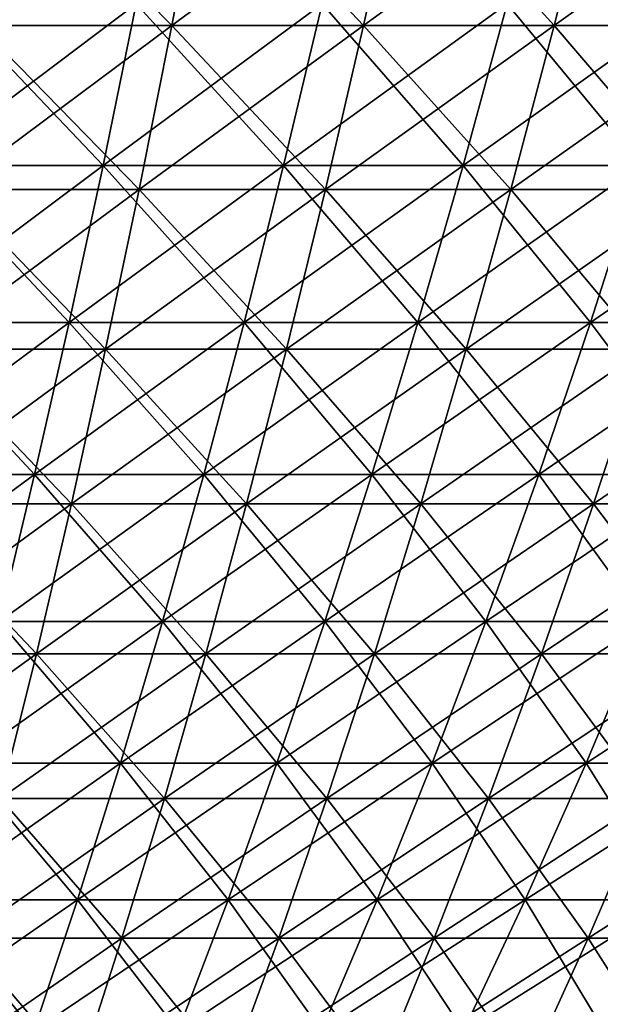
# Model space of a CAD drawing. Header units: millimetres. Extents: x -125 to 125, y -45 to 4025.
# Tile 554 of 656: x 13.74 to 21.59, y 3921.01 to 3934.32. Entities that reach past the tile are written whole.
import ezdxf

# ---------------------------------------------------------------- set-up
doc = ezdxf.new("R2010")
doc.units = ezdxf.units.MM
doc.header["$LTSCALE"] = 6.999206
for name, color, linetype in [('21', 7, 'CONTINUOUS'), ('22', 7, 'CONTINUOUS'), ('23', 7, 'CONTINUOUS'), ('24', 7, 'CONTINUOUS')]:
    doc.layers.add(name, color=color, linetype=linetype)

msp = doc.modelspace()

# ---------------------------------------------------------------- linework, layer by layer
at = {"layer": '21', "color": 7, "linetype": 'CONTINUOUS'}
for points in [[(13.185, 3934.245, 84.939), (15.795, 3934.245, 84.493), (13.545, 3936.529, 87.261), (13.185, 3934.245, 84.939)], [(13.545, 3936.529, 87.261), (15.795, 3934.245, 84.493), (16.226, 3936.529, 86.802), (13.545, 3936.529, 87.261)], [(15.795, 3934.245, 84.493), (18.389, 3934.245, 83.967), (16.226, 3936.529, 86.802), (15.795, 3934.245, 84.493)], [(16.226, 3936.529, 86.802), (18.389, 3934.245, 83.967), (18.892, 3936.529, 86.261), (16.226, 3936.529, 86.802)], [(18.389, 3934.245, 83.967), (20.966, 3934.245, 83.361), (18.892, 3936.529, 86.261), (18.389, 3934.245, 83.967)], [(18.892, 3936.529, 86.261), (20.966, 3934.245, 83.361), (21.539, 3936.529, 85.639), (18.892, 3936.529, 86.261)], [(20.966, 3934.245, 83.361), (23.523, 3934.245, 82.675), (21.539, 3936.529, 85.639), (20.966, 3934.245, 83.361)], [(21.539, 3936.529, 85.639), (23.523, 3934.245, 82.675), (24.166, 3936.529, 84.935), (21.539, 3936.529, 85.639)], [(12.816, 3932.024, 82.56), (15.352, 3932.024, 82.126), (13.185, 3934.245, 84.939), (12.816, 3932.024, 82.56)], [(13.185, 3934.245, 84.939), (15.352, 3932.024, 82.126), (15.795, 3934.245, 84.493), (13.185, 3934.245, 84.939)], [(15.352, 3932.024, 82.126), (17.874, 3932.024, 81.614), (15.795, 3934.245, 84.493), (15.352, 3932.024, 82.126)], [(15.795, 3934.245, 84.493), (17.874, 3932.024, 81.614), (18.389, 3934.245, 83.967), (15.795, 3934.245, 84.493)], [(17.874, 3932.024, 81.614), (20.379, 3932.024, 81.025), (18.389, 3934.245, 83.967), (17.874, 3932.024, 81.614)], [(18.389, 3934.245, 83.967), (20.379, 3932.024, 81.025), (20.966, 3934.245, 83.361), (18.389, 3934.245, 83.967)], [(20.379, 3932.024, 81.025), (22.864, 3932.024, 80.359), (20.966, 3934.245, 83.361), (20.379, 3932.024, 81.025)], [(20.966, 3934.245, 83.361), (22.864, 3932.024, 80.359), (23.523, 3934.245, 82.675), (20.966, 3934.245, 83.361)], [(12.437, 3929.866, 80.124), (14.899, 3929.866, 79.703), (12.816, 3932.024, 82.56), (12.437, 3929.866, 80.124)], [(12.816, 3932.024, 82.56), (14.899, 3929.866, 79.703), (15.352, 3932.024, 82.126), (12.816, 3932.024, 82.56)], [(14.899, 3929.866, 79.703), (17.346, 3929.866, 79.206), (15.352, 3932.024, 82.126), (14.899, 3929.866, 79.703)], [(15.352, 3932.024, 82.126), (17.346, 3929.866, 79.206), (17.874, 3932.024, 81.614), (15.352, 3932.024, 82.126)], [(17.346, 3929.866, 79.206), (19.777, 3929.866, 78.634), (17.874, 3932.024, 81.614), (17.346, 3929.866, 79.206)], [(17.874, 3932.024, 81.614), (19.777, 3929.866, 78.634), (20.379, 3932.024, 81.025), (17.874, 3932.024, 81.614)], [(19.777, 3929.866, 78.634), (22.189, 3929.866, 77.988), (20.379, 3932.024, 81.025), (19.777, 3929.866, 78.634)], [(20.379, 3932.024, 81.025), (22.189, 3929.866, 77.988), (22.864, 3932.024, 80.359), (20.379, 3932.024, 81.025)], [(12.051, 3927.773, 77.632), (14.436, 3927.773, 77.224), (12.437, 3929.866, 80.124), (12.051, 3927.773, 77.632)], [(12.437, 3929.866, 80.124), (14.436, 3927.773, 77.224), (14.899, 3929.866, 79.703), (12.437, 3929.866, 80.124)], [(14.436, 3927.773, 77.224), (16.807, 3927.773, 76.743), (14.899, 3929.866, 79.703), (14.436, 3927.773, 77.224)], [(14.899, 3929.866, 79.703), (16.807, 3927.773, 76.743), (17.346, 3929.866, 79.206), (14.899, 3929.866, 79.703)], [(16.807, 3927.773, 76.743), (19.162, 3927.773, 76.189), (17.346, 3929.866, 79.206), (16.807, 3927.773, 76.743)], [(17.346, 3929.866, 79.206), (19.162, 3927.773, 76.189), (19.777, 3929.866, 78.634), (17.346, 3929.866, 79.206)], [(19.162, 3927.773, 76.189), (21.499, 3927.773, 75.563), (19.777, 3929.866, 78.634), (19.162, 3927.773, 76.189)], [(19.777, 3929.866, 78.634), (21.499, 3927.773, 75.563), (22.189, 3929.866, 77.988), (19.777, 3929.866, 78.634)], [(21.499, 3927.773, 75.563), (23.816, 3927.773, 74.865), (22.189, 3929.866, 77.988), (21.499, 3927.773, 75.563)], [(11.656, 3925.748, 75.087), (13.963, 3925.748, 74.693), (12.051, 3927.773, 77.632), (11.656, 3925.748, 75.087)], [(12.051, 3927.773, 77.632), (13.963, 3925.748, 74.693), (14.436, 3927.773, 77.224), (12.051, 3927.773, 77.632)], [(13.963, 3925.748, 74.693), (16.256, 3925.748, 74.227), (14.436, 3927.773, 77.224), (13.963, 3925.748, 74.693)], [(14.436, 3927.773, 77.224), (16.256, 3925.748, 74.227), (16.807, 3927.773, 76.743), (14.436, 3927.773, 77.224)], [(16.256, 3925.748, 74.227), (18.534, 3925.748, 73.692), (16.807, 3927.773, 76.743), (16.256, 3925.748, 74.227)], [(16.807, 3927.773, 76.743), (18.534, 3925.748, 73.692), (19.162, 3927.773, 76.189), (16.807, 3927.773, 76.743)], [(18.534, 3925.748, 73.692), (20.795, 3925.748, 73.086), (19.162, 3927.773, 76.189), (18.534, 3925.748, 73.692)], [(19.162, 3927.773, 76.189), (20.795, 3925.748, 73.086), (21.499, 3927.773, 75.563), (19.162, 3927.773, 76.189)], [(20.795, 3925.748, 73.086), (23.036, 3925.748, 72.411), (21.499, 3927.773, 75.563), (20.795, 3925.748, 73.086)], [(21.499, 3927.773, 75.563), (23.036, 3925.748, 72.411), (23.816, 3927.773, 74.865), (21.499, 3927.773, 75.563)], [(11.656, 3925.748, 75.087), (13.48, 3923.79, 72.11), (13.963, 3925.748, 74.693), (11.656, 3925.748, 75.087)], [(13.48, 3923.79, 72.11), (15.694, 3923.79, 71.661), (13.963, 3925.748, 74.693), (13.48, 3923.79, 72.11)], [(13.963, 3925.748, 74.693), (15.694, 3923.79, 71.661), (16.256, 3925.748, 74.227), (13.963, 3925.748, 74.693)], [(15.694, 3923.79, 71.661), (17.893, 3923.79, 71.144), (16.256, 3925.748, 74.227), (15.694, 3923.79, 71.661)], [(16.256, 3925.748, 74.227), (17.893, 3923.79, 71.144), (18.534, 3925.748, 73.692), (16.256, 3925.748, 74.227)], [(17.893, 3923.79, 71.144), (20.076, 3923.79, 70.559), (18.534, 3925.748, 73.692), (17.893, 3923.79, 71.144)], [(18.534, 3925.748, 73.692), (20.076, 3923.79, 70.559), (20.795, 3925.748, 73.086), (18.534, 3925.748, 73.692)], [(20.076, 3923.79, 70.559), (22.239, 3923.79, 69.907), (20.795, 3925.748, 73.086), (20.076, 3923.79, 70.559)], [(20.795, 3925.748, 73.086), (22.239, 3923.79, 69.907), (23.036, 3925.748, 72.411), (20.795, 3925.748, 73.086)], [(12.988, 3921.902, 69.478), (15.121, 3921.902, 69.045), (13.48, 3923.79, 72.11), (12.988, 3921.902, 69.478)], [(13.48, 3923.79, 72.11), (15.121, 3921.902, 69.045), (15.694, 3923.79, 71.661), (13.48, 3923.79, 72.11)], [(15.121, 3921.902, 69.045), (17.24, 3921.902, 68.547), (15.694, 3923.79, 71.661), (15.121, 3921.902, 69.045)], [(15.694, 3923.79, 71.661), (17.24, 3921.902, 68.547), (17.893, 3923.79, 71.144), (15.694, 3923.79, 71.661)], [(17.24, 3921.902, 68.547), (19.343, 3921.902, 67.983), (17.893, 3923.79, 71.144), (17.24, 3921.902, 68.547)], [(17.893, 3923.79, 71.144), (19.343, 3921.902, 67.983), (20.076, 3923.79, 70.559), (17.893, 3923.79, 71.144)], [(19.343, 3921.902, 67.983), (21.427, 3921.902, 67.355), (20.076, 3923.79, 70.559), (19.343, 3921.902, 67.983)], [(20.076, 3923.79, 70.559), (21.427, 3921.902, 67.355), (22.239, 3923.79, 69.907), (20.076, 3923.79, 70.559)], [(21.427, 3921.902, 67.355), (23.491, 3921.902, 66.664), (22.239, 3923.79, 69.907), (21.427, 3921.902, 67.355)], [(12.487, 3920.085, 66.798), (14.538, 3920.085, 66.382), (12.988, 3921.902, 69.478), (12.487, 3920.085, 66.798)], [(12.988, 3921.902, 69.478), (14.538, 3920.085, 66.382), (15.121, 3921.902, 69.045), (12.988, 3921.902, 69.478)], [(14.538, 3920.085, 66.382), (16.575, 3920.085, 65.903), (15.121, 3921.902, 69.045), (14.538, 3920.085, 66.382)], [(15.121, 3921.902, 69.045), (16.575, 3920.085, 65.903), (17.24, 3921.902, 68.547), (15.121, 3921.902, 69.045)], [(16.575, 3920.085, 65.903), (18.597, 3920.085, 65.361), (17.24, 3921.902, 68.547), (16.575, 3920.085, 65.903)], [(17.24, 3921.902, 68.547), (18.597, 3920.085, 65.361), (19.343, 3921.902, 67.983), (17.24, 3921.902, 68.547)], [(18.597, 3920.085, 65.361), (20.601, 3920.085, 64.757), (19.343, 3921.902, 67.983), (18.597, 3920.085, 65.361)], [(19.343, 3921.902, 67.983), (20.601, 3920.085, 64.757), (21.427, 3921.902, 67.355), (19.343, 3921.902, 67.983)], [(20.601, 3920.085, 64.757), (22.585, 3920.085, 64.092), (21.427, 3921.902, 67.355), (20.601, 3920.085, 64.757)], [(21.427, 3921.902, 67.355), (22.585, 3920.085, 64.092), (23.491, 3921.902, 66.664), (21.427, 3921.902, 67.355)]]:
    msp.add_3dface(points, dxfattribs=at)
at = {"layer": '22', "color": 7, "linetype": 'CONTINUOUS'}
for points in [[(15.795, 3934.245, -84.493), (13.185, 3934.245, -84.939), (16.226, 3936.529, -86.802), (15.795, 3934.245, -84.493)], [(16.226, 3936.529, -86.802), (13.185, 3934.245, -84.939), (13.545, 3936.529, -87.261), (16.226, 3936.529, -86.802)], [(18.389, 3934.245, -83.967), (15.795, 3934.245, -84.493), (18.892, 3936.529, -86.261), (18.389, 3934.245, -83.967)], [(18.892, 3936.529, -86.261), (15.795, 3934.245, -84.493), (16.226, 3936.529, -86.802), (18.892, 3936.529, -86.261)], [(20.966, 3934.245, -83.361), (18.389, 3934.245, -83.967), (21.539, 3936.529, -85.639), (20.966, 3934.245, -83.361)], [(21.539, 3936.529, -85.639), (18.389, 3934.245, -83.967), (18.892, 3936.529, -86.261), (21.539, 3936.529, -85.639)], [(23.523, 3934.245, -82.675), (20.966, 3934.245, -83.361), (24.166, 3936.529, -84.935), (23.523, 3934.245, -82.675)], [(24.166, 3936.529, -84.935), (20.966, 3934.245, -83.361), (21.539, 3936.529, -85.639), (24.166, 3936.529, -84.935)], [(15.352, 3932.024, -82.126), (12.816, 3932.024, -82.56), (15.795, 3934.245, -84.493), (15.352, 3932.024, -82.126)], [(15.795, 3934.245, -84.493), (12.816, 3932.024, -82.56), (13.185, 3934.245, -84.939), (15.795, 3934.245, -84.493)], [(17.874, 3932.024, -81.614), (15.352, 3932.024, -82.126), (18.389, 3934.245, -83.967), (17.874, 3932.024, -81.614)], [(18.389, 3934.245, -83.967), (15.352, 3932.024, -82.126), (15.795, 3934.245, -84.493), (18.389, 3934.245, -83.967)], [(20.379, 3932.024, -81.025), (17.874, 3932.024, -81.614), (20.966, 3934.245, -83.361), (20.379, 3932.024, -81.025)], [(20.966, 3934.245, -83.361), (17.874, 3932.024, -81.614), (18.389, 3934.245, -83.967), (20.966, 3934.245, -83.361)], [(22.864, 3932.024, -80.359), (20.379, 3932.024, -81.025), (23.523, 3934.245, -82.675), (22.864, 3932.024, -80.359)], [(23.523, 3934.245, -82.675), (20.379, 3932.024, -81.025), (20.966, 3934.245, -83.361), (23.523, 3934.245, -82.675)], [(14.899, 3929.866, -79.703), (12.437, 3929.866, -80.124), (15.352, 3932.024, -82.126), (14.899, 3929.866, -79.703)], [(15.352, 3932.024, -82.126), (12.437, 3929.866, -80.124), (12.816, 3932.024, -82.56), (15.352, 3932.024, -82.126)], [(17.346, 3929.866, -79.206), (14.899, 3929.866, -79.703), (17.874, 3932.024, -81.614), (17.346, 3929.866, -79.206)], [(17.874, 3932.024, -81.614), (14.899, 3929.866, -79.703), (15.352, 3932.024, -82.126), (17.874, 3932.024, -81.614)], [(19.777, 3929.866, -78.634), (17.346, 3929.866, -79.206), (20.379, 3932.024, -81.025), (19.777, 3929.866, -78.634)], [(20.379, 3932.024, -81.025), (17.346, 3929.866, -79.206), (17.874, 3932.024, -81.614), (20.379, 3932.024, -81.025)], [(22.189, 3929.866, -77.988), (19.777, 3929.866, -78.634), (22.864, 3932.024, -80.359), (22.189, 3929.866, -77.988)], [(22.864, 3932.024, -80.359), (19.777, 3929.866, -78.634), (20.379, 3932.024, -81.025), (22.864, 3932.024, -80.359)], [(14.436, 3927.773, -77.224), (12.051, 3927.773, -77.632), (14.899, 3929.866, -79.703), (14.436, 3927.773, -77.224)], [(14.899, 3929.866, -79.703), (12.051, 3927.773, -77.632), (12.437, 3929.866, -80.124), (14.899, 3929.866, -79.703)], [(16.807, 3927.773, -76.743), (14.436, 3927.773, -77.224), (17.346, 3929.866, -79.206), (16.807, 3927.773, -76.743)], [(17.346, 3929.866, -79.206), (14.436, 3927.773, -77.224), (14.899, 3929.866, -79.703), (17.346, 3929.866, -79.206)], [(19.162, 3927.773, -76.189), (16.807, 3927.773, -76.743), (19.777, 3929.866, -78.634), (19.162, 3927.773, -76.189)], [(19.777, 3929.866, -78.634), (16.807, 3927.773, -76.743), (17.346, 3929.866, -79.206), (19.777, 3929.866, -78.634)], [(21.499, 3927.773, -75.563), (19.162, 3927.773, -76.189), (22.189, 3929.866, -77.988), (21.499, 3927.773, -75.563)], [(22.189, 3929.866, -77.988), (19.162, 3927.773, -76.189), (19.777, 3929.866, -78.634), (22.189, 3929.866, -77.988)], [(23.816, 3927.773, -74.865), (21.499, 3927.773, -75.563), (24.581, 3929.866, -77.268), (23.816, 3927.773, -74.865)], [(24.581, 3929.866, -77.268), (21.499, 3927.773, -75.563), (22.189, 3929.866, -77.988), (24.581, 3929.866, -77.268)], [(13.963, 3925.748, -74.693), (11.656, 3925.748, -75.087), (14.436, 3927.773, -77.224), (13.963, 3925.748, -74.693)], [(14.436, 3927.773, -77.224), (11.656, 3925.748, -75.087), (12.051, 3927.773, -77.632), (14.436, 3927.773, -77.224)], [(16.256, 3925.748, -74.227), (13.963, 3925.748, -74.693), (16.807, 3927.773, -76.743), (16.256, 3925.748, -74.227)], [(16.807, 3927.773, -76.743), (13.963, 3925.748, -74.693), (14.436, 3927.773, -77.224), (16.807, 3927.773, -76.743)], [(18.534, 3925.748, -73.692), (16.256, 3925.748, -74.227), (19.162, 3927.773, -76.189), (18.534, 3925.748, -73.692)], [(19.162, 3927.773, -76.189), (16.256, 3925.748, -74.227), (16.807, 3927.773, -76.743), (19.162, 3927.773, -76.189)], [(20.795, 3925.748, -73.086), (18.534, 3925.748, -73.692), (21.499, 3927.773, -75.563), (20.795, 3925.748, -73.086)], [(21.499, 3927.773, -75.563), (18.534, 3925.748, -73.692), (19.162, 3927.773, -76.189), (21.499, 3927.773, -75.563)], [(23.036, 3925.748, -72.411), (20.795, 3925.748, -73.086), (23.816, 3927.773, -74.865), (23.036, 3925.748, -72.411)], [(23.816, 3927.773, -74.865), (20.795, 3925.748, -73.086), (21.499, 3927.773, -75.563), (23.816, 3927.773, -74.865)], [(13.48, 3923.79, -72.11), (11.253, 3923.79, -72.491), (13.963, 3925.748, -74.693), (13.48, 3923.79, -72.11)], [(13.963, 3925.748, -74.693), (11.253, 3923.79, -72.491), (11.656, 3925.748, -75.087), (13.963, 3925.748, -74.693)], [(15.694, 3923.79, -71.661), (13.48, 3923.79, -72.11), (16.256, 3925.748, -74.227), (15.694, 3923.79, -71.661)], [(16.256, 3925.748, -74.227), (13.48, 3923.79, -72.11), (13.963, 3925.748, -74.693), (16.256, 3925.748, -74.227)], [(17.893, 3923.79, -71.144), (15.694, 3923.79, -71.661), (18.534, 3925.748, -73.692), (17.893, 3923.79, -71.144)], [(18.534, 3925.748, -73.692), (15.694, 3923.79, -71.661), (16.256, 3925.748, -74.227), (18.534, 3925.748, -73.692)], [(20.076, 3923.79, -70.559), (17.893, 3923.79, -71.144), (20.795, 3925.748, -73.086), (20.076, 3923.79, -70.559)], [(20.795, 3925.748, -73.086), (17.893, 3923.79, -71.144), (18.534, 3925.748, -73.692), (20.795, 3925.748, -73.086)], [(22.239, 3923.79, -69.907), (20.076, 3923.79, -70.559), (23.036, 3925.748, -72.411), (22.239, 3923.79, -69.907)], [(23.036, 3925.748, -72.411), (20.076, 3923.79, -70.559), (20.795, 3925.748, -73.086), (23.036, 3925.748, -72.411)], [(15.121, 3921.902, -69.045), (12.988, 3921.902, -69.478), (15.694, 3923.79, -71.661), (15.121, 3921.902, -69.045)], [(15.694, 3923.79, -71.661), (12.988, 3921.902, -69.478), (13.48, 3923.79, -72.11), (15.694, 3923.79, -71.661)], [(17.24, 3921.902, -68.547), (15.121, 3921.902, -69.045), (17.893, 3923.79, -71.144), (17.24, 3921.902, -68.547)], [(17.893, 3923.79, -71.144), (15.121, 3921.902, -69.045), (15.694, 3923.79, -71.661), (17.893, 3923.79, -71.144)], [(19.343, 3921.902, -67.983), (17.24, 3921.902, -68.547), (20.076, 3923.79, -70.559), (19.343, 3921.902, -67.983)], [(20.076, 3923.79, -70.559), (17.24, 3921.902, -68.547), (17.893, 3923.79, -71.144), (20.076, 3923.79, -70.559)], [(21.427, 3921.902, -67.355), (19.343, 3921.902, -67.983), (22.239, 3923.79, -69.907), (21.427, 3921.902, -67.355)], [(22.239, 3923.79, -69.907), (19.343, 3921.902, -67.983), (20.076, 3923.79, -70.559), (22.239, 3923.79, -69.907)], [(23.491, 3921.902, -66.664), (21.427, 3921.902, -67.355), (24.381, 3923.79, -69.189), (23.491, 3921.902, -66.664)], [(24.381, 3923.79, -69.189), (21.427, 3921.902, -67.355), (22.239, 3923.79, -69.907), (24.381, 3923.79, -69.189)], [(14.538, 3920.085, -66.382), (12.487, 3920.085, -66.798), (15.121, 3921.902, -69.045), (14.538, 3920.085, -66.382)], [(15.121, 3921.902, -69.045), (12.487, 3920.085, -66.798), (12.988, 3921.902, -69.478), (15.121, 3921.902, -69.045)], [(16.575, 3920.085, -65.903), (14.538, 3920.085, -66.382), (17.24, 3921.902, -68.547), (16.575, 3920.085, -65.903)], [(17.24, 3921.902, -68.547), (14.538, 3920.085, -66.382), (15.121, 3921.902, -69.045), (17.24, 3921.902, -68.547)], [(18.597, 3920.085, -65.361), (16.575, 3920.085, -65.903), (19.343, 3921.902, -67.983), (18.597, 3920.085, -65.361)], [(19.343, 3921.902, -67.983), (16.575, 3920.085, -65.903), (17.24, 3921.902, -68.547), (19.343, 3921.902, -67.983)], [(20.601, 3920.085, -64.757), (18.597, 3920.085, -65.361), (21.427, 3921.902, -67.355), (20.601, 3920.085, -64.757)], [(21.427, 3921.902, -67.355), (18.597, 3920.085, -65.361), (19.343, 3921.902, -67.983), (21.427, 3921.902, -67.355)], [(22.585, 3920.085, -64.092), (20.601, 3920.085, -64.757), (23.491, 3921.902, -66.664), (22.585, 3920.085, -64.092)], [(23.491, 3921.902, -66.664), (20.601, 3920.085, -64.757), (21.427, 3921.902, -67.355), (23.491, 3921.902, -66.664)]]:
    msp.add_3dface(points, dxfattribs=at)
at = {"layer": '23', "color": 7, "linetype": 'CONTINUOUS'}
for points in [[(12.41, 3932.35, -79.943), (14.865, 3932.35, -79.523), (12.784, 3934.539, -82.355), (12.41, 3932.35, -79.943)], [(12.784, 3934.539, -82.355), (14.865, 3932.35, -79.523), (15.314, 3934.539, -81.923), (12.784, 3934.539, -82.355)], [(14.865, 3932.35, -79.523), (17.307, 3932.35, -79.028), (15.314, 3934.539, -81.923), (14.865, 3932.35, -79.523)], [(15.314, 3934.539, -81.923), (17.307, 3932.35, -79.028), (17.83, 3934.539, -81.412), (15.314, 3934.539, -81.923)], [(17.307, 3932.35, -79.028), (19.733, 3932.35, -78.457), (17.83, 3934.539, -81.412), (17.307, 3932.35, -79.028)], [(17.83, 3934.539, -81.412), (19.733, 3932.35, -78.457), (20.328, 3934.539, -80.824), (17.83, 3934.539, -81.412)], [(19.733, 3932.35, -78.457), (22.14, 3932.35, -77.813), (20.328, 3934.539, -80.824), (19.733, 3932.35, -78.457)], [(20.328, 3934.539, -80.824), (22.14, 3932.35, -77.813), (22.808, 3934.539, -80.16), (20.328, 3934.539, -80.824)], [(12.026, 3930.226, -77.475), (14.406, 3930.226, -77.068), (12.41, 3932.35, -79.943), (12.026, 3930.226, -77.475)], [(12.41, 3932.35, -79.943), (14.406, 3930.226, -77.068), (14.865, 3932.35, -79.523), (12.41, 3932.35, -79.943)], [(14.406, 3930.226, -77.068), (16.773, 3930.226, -76.587), (14.865, 3932.35, -79.523), (14.406, 3930.226, -77.068)], [(14.865, 3932.35, -79.523), (16.773, 3930.226, -76.587), (17.307, 3932.35, -79.028), (14.865, 3932.35, -79.523)], [(16.773, 3930.226, -76.587), (19.123, 3930.226, -76.035), (17.307, 3932.35, -79.028), (16.773, 3930.226, -76.587)], [(17.307, 3932.35, -79.028), (19.123, 3930.226, -76.035), (19.733, 3932.35, -78.457), (17.307, 3932.35, -79.028)], [(19.123, 3930.226, -76.035), (21.456, 3930.226, -75.41), (19.733, 3932.35, -78.457), (19.123, 3930.226, -76.035)], [(19.733, 3932.35, -78.457), (21.456, 3930.226, -75.41), (22.14, 3932.35, -77.813), (19.733, 3932.35, -78.457)], [(21.456, 3930.226, -75.41), (23.768, 3930.226, -74.713), (22.14, 3932.35, -77.813), (21.456, 3930.226, -75.41)], [(11.635, 3928.17, -74.951), (13.937, 3928.17, -74.557), (12.026, 3930.226, -77.475), (11.635, 3928.17, -74.951)], [(12.026, 3930.226, -77.475), (13.937, 3928.17, -74.557), (14.406, 3930.226, -77.068), (12.026, 3930.226, -77.475)], [(13.937, 3928.17, -74.557), (16.227, 3928.17, -74.093), (14.406, 3930.226, -77.068), (13.937, 3928.17, -74.557)], [(14.406, 3930.226, -77.068), (16.227, 3928.17, -74.093), (16.773, 3930.226, -76.587), (14.406, 3930.226, -77.068)], [(16.227, 3928.17, -74.093), (18.501, 3928.17, -73.558), (16.773, 3930.226, -76.587), (16.227, 3928.17, -74.093)], [(16.773, 3930.226, -76.587), (18.501, 3928.17, -73.558), (19.123, 3930.226, -76.035), (16.773, 3930.226, -76.587)], [(18.501, 3928.17, -73.558), (20.757, 3928.17, -72.953), (19.123, 3930.226, -76.035), (18.501, 3928.17, -73.558)], [(19.123, 3930.226, -76.035), (20.757, 3928.17, -72.953), (21.456, 3930.226, -75.41), (19.123, 3930.226, -76.035)], [(20.757, 3928.17, -72.953), (22.994, 3928.17, -72.279), (21.456, 3930.226, -75.41), (20.757, 3928.17, -72.953)], [(21.456, 3930.226, -75.41), (22.994, 3928.17, -72.279), (23.768, 3930.226, -74.713), (21.456, 3930.226, -75.41)], [(11.635, 3928.17, -74.951), (13.458, 3926.183, -71.994), (13.937, 3928.17, -74.557), (11.635, 3928.17, -74.951)], [(13.458, 3926.183, -71.994), (15.669, 3926.183, -71.545), (13.937, 3928.17, -74.557), (13.458, 3926.183, -71.994)], [(13.937, 3928.17, -74.557), (15.669, 3926.183, -71.545), (16.227, 3928.17, -74.093), (13.937, 3928.17, -74.557)], [(15.669, 3926.183, -71.545), (17.864, 3926.183, -71.029), (16.227, 3928.17, -74.093), (15.669, 3926.183, -71.545)], [(16.227, 3928.17, -74.093), (17.864, 3926.183, -71.029), (18.501, 3928.17, -73.558), (16.227, 3928.17, -74.093)], [(17.864, 3926.183, -71.029), (20.043, 3926.183, -70.445), (18.501, 3928.17, -73.558), (17.864, 3926.183, -71.029)], [(18.501, 3928.17, -73.558), (20.043, 3926.183, -70.445), (20.757, 3928.17, -72.953), (18.501, 3928.17, -73.558)], [(20.043, 3926.183, -70.445), (22.203, 3926.183, -69.794), (20.757, 3928.17, -72.953), (20.043, 3926.183, -70.445)], [(20.757, 3928.17, -72.953), (22.203, 3926.183, -69.794), (22.994, 3928.17, -72.279), (20.757, 3928.17, -72.953)], [(12.969, 3924.266, -69.379), (15.1, 3924.266, -68.947), (13.458, 3926.183, -71.994), (12.969, 3924.266, -69.379)], [(13.458, 3926.183, -71.994), (15.1, 3924.266, -68.947), (15.669, 3926.183, -71.545), (13.458, 3926.183, -71.994)], [(15.1, 3924.266, -68.947), (17.216, 3924.266, -68.449), (15.669, 3926.183, -71.545), (15.1, 3924.266, -68.947)], [(15.669, 3926.183, -71.545), (17.216, 3924.266, -68.449), (17.864, 3926.183, -71.029), (15.669, 3926.183, -71.545)], [(17.216, 3924.266, -68.449), (19.315, 3924.266, -67.887), (17.864, 3926.183, -71.029), (17.216, 3924.266, -68.449)], [(17.864, 3926.183, -71.029), (19.315, 3924.266, -67.887), (20.043, 3926.183, -70.445), (17.864, 3926.183, -71.029)], [(19.315, 3924.266, -67.887), (21.397, 3924.266, -67.26), (20.043, 3926.183, -70.445), (19.315, 3924.266, -67.887)], [(20.043, 3926.183, -70.445), (21.397, 3924.266, -67.26), (22.203, 3926.183, -69.794), (20.043, 3926.183, -70.445)], [(21.397, 3924.266, -67.26), (23.458, 3924.266, -66.569), (22.203, 3926.183, -69.794), (21.397, 3924.266, -67.26)], [(12.471, 3922.421, -66.715), (14.52, 3922.421, -66.3), (12.969, 3924.266, -69.379), (12.471, 3922.421, -66.715)], [(12.969, 3924.266, -69.379), (14.52, 3922.421, -66.3), (15.1, 3924.266, -68.947), (12.969, 3924.266, -69.379)], [(14.52, 3922.421, -66.3), (16.555, 3922.421, -65.821), (15.1, 3924.266, -68.947), (14.52, 3922.421, -66.3)], [(15.1, 3924.266, -68.947), (16.555, 3922.421, -65.821), (17.216, 3924.266, -68.449), (15.1, 3924.266, -68.947)], [(16.555, 3922.421, -65.821), (18.574, 3922.421, -65.28), (17.216, 3924.266, -68.449), (16.555, 3922.421, -65.821)], [(17.216, 3924.266, -68.449), (18.574, 3922.421, -65.28), (19.315, 3924.266, -67.887), (17.216, 3924.266, -68.449)], [(18.574, 3922.421, -65.28), (20.575, 3922.421, -64.677), (19.315, 3924.266, -67.887), (18.574, 3922.421, -65.28)], [(19.315, 3924.266, -67.887), (20.575, 3922.421, -64.677), (21.397, 3924.266, -67.26), (19.315, 3924.266, -67.887)], [(20.575, 3922.421, -64.677), (22.557, 3922.421, -64.013), (21.397, 3924.266, -67.26), (20.575, 3922.421, -64.677)], [(21.397, 3924.266, -67.26), (22.557, 3922.421, -64.013), (23.458, 3924.266, -66.569), (21.397, 3924.266, -67.26)], [(11.964, 3920.648, -64.004), (13.93, 3920.648, -63.605), (12.471, 3922.421, -66.715), (11.964, 3920.648, -64.004)], [(12.471, 3922.421, -66.715), (13.93, 3920.648, -63.605), (14.52, 3922.421, -66.3), (12.471, 3922.421, -66.715)], [(13.93, 3920.648, -63.605), (15.882, 3920.648, -63.146), (14.52, 3922.421, -66.3), (13.93, 3920.648, -63.605)], [(14.52, 3922.421, -66.3), (15.882, 3920.648, -63.146), (16.555, 3922.421, -65.821), (14.52, 3922.421, -66.3)], [(15.882, 3920.648, -63.146), (17.819, 3920.648, -62.627), (16.555, 3922.421, -65.821), (15.882, 3920.648, -63.146)], [(16.555, 3922.421, -65.821), (17.819, 3920.648, -62.627), (18.574, 3922.421, -65.28), (16.555, 3922.421, -65.821)], [(17.819, 3920.648, -62.627), (19.739, 3920.648, -62.049), (18.574, 3922.421, -65.28), (17.819, 3920.648, -62.627)], [(18.574, 3922.421, -65.28), (19.739, 3920.648, -62.049), (20.575, 3922.421, -64.677), (18.574, 3922.421, -65.28)], [(19.739, 3920.648, -62.049), (21.641, 3920.648, -61.411), (20.575, 3922.421, -64.677), (19.739, 3920.648, -62.049)], [(20.575, 3922.421, -64.677), (21.641, 3920.648, -61.411), (22.557, 3922.421, -64.013), (20.575, 3922.421, -64.677)]]:
    msp.add_3dface(points, dxfattribs=at)
at = {"layer": '24', "color": 7, "linetype": 'CONTINUOUS'}
for points in [[(14.865, 3932.35, 79.523), (12.41, 3932.35, 79.943), (15.314, 3934.539, 81.923), (14.865, 3932.35, 79.523)], [(15.314, 3934.539, 81.923), (12.41, 3932.35, 79.943), (12.784, 3934.539, 82.355), (15.314, 3934.539, 81.923)], [(17.307, 3932.35, 79.028), (14.865, 3932.35, 79.523), (17.83, 3934.539, 81.412), (17.307, 3932.35, 79.028)], [(17.83, 3934.539, 81.412), (14.865, 3932.35, 79.523), (15.314, 3934.539, 81.923), (17.83, 3934.539, 81.412)], [(19.733, 3932.35, 78.457), (17.307, 3932.35, 79.028), (20.328, 3934.539, 80.824), (19.733, 3932.35, 78.457)], [(20.328, 3934.539, 80.824), (17.307, 3932.35, 79.028), (17.83, 3934.539, 81.412), (20.328, 3934.539, 80.824)], [(22.14, 3932.35, 77.813), (19.733, 3932.35, 78.457), (22.808, 3934.539, 80.16), (22.14, 3932.35, 77.813)], [(22.808, 3934.539, 80.16), (19.733, 3932.35, 78.457), (20.328, 3934.539, 80.824), (22.808, 3934.539, 80.16)], [(14.406, 3930.226, 77.068), (12.026, 3930.226, 77.475), (14.865, 3932.35, 79.523), (14.406, 3930.226, 77.068)], [(14.865, 3932.35, 79.523), (12.026, 3930.226, 77.475), (12.41, 3932.35, 79.943), (14.865, 3932.35, 79.523)], [(16.773, 3930.226, 76.587), (14.406, 3930.226, 77.068), (17.307, 3932.35, 79.028), (16.773, 3930.226, 76.587)], [(17.307, 3932.35, 79.028), (14.406, 3930.226, 77.068), (14.865, 3932.35, 79.523), (17.307, 3932.35, 79.028)], [(19.123, 3930.226, 76.035), (16.773, 3930.226, 76.587), (19.733, 3932.35, 78.457), (19.123, 3930.226, 76.035)], [(19.733, 3932.35, 78.457), (16.773, 3930.226, 76.587), (17.307, 3932.35, 79.028), (19.733, 3932.35, 78.457)], [(21.456, 3930.226, 75.41), (19.123, 3930.226, 76.035), (22.14, 3932.35, 77.813), (21.456, 3930.226, 75.41)], [(22.14, 3932.35, 77.813), (19.123, 3930.226, 76.035), (19.733, 3932.35, 78.457), (22.14, 3932.35, 77.813)], [(23.768, 3930.226, 74.713), (21.456, 3930.226, 75.41), (24.525, 3932.35, 77.094), (23.768, 3930.226, 74.713)], [(24.525, 3932.35, 77.094), (21.456, 3930.226, 75.41), (22.14, 3932.35, 77.813), (24.525, 3932.35, 77.094)], [(13.937, 3928.17, 74.557), (11.635, 3928.17, 74.951), (14.406, 3930.226, 77.068), (13.937, 3928.17, 74.557)], [(14.406, 3930.226, 77.068), (11.635, 3928.17, 74.951), (12.026, 3930.226, 77.475), (14.406, 3930.226, 77.068)], [(16.227, 3928.17, 74.093), (13.937, 3928.17, 74.557), (16.773, 3930.226, 76.587), (16.227, 3928.17, 74.093)], [(16.773, 3930.226, 76.587), (13.937, 3928.17, 74.557), (14.406, 3930.226, 77.068), (16.773, 3930.226, 76.587)], [(18.501, 3928.17, 73.558), (16.227, 3928.17, 74.093), (19.123, 3930.226, 76.035), (18.501, 3928.17, 73.558)], [(19.123, 3930.226, 76.035), (16.227, 3928.17, 74.093), (16.773, 3930.226, 76.587), (19.123, 3930.226, 76.035)], [(20.757, 3928.17, 72.953), (18.501, 3928.17, 73.558), (21.456, 3930.226, 75.41), (20.757, 3928.17, 72.953)], [(21.456, 3930.226, 75.41), (18.501, 3928.17, 73.558), (19.123, 3930.226, 76.035), (21.456, 3930.226, 75.41)], [(22.994, 3928.17, 72.279), (20.757, 3928.17, 72.953), (23.768, 3930.226, 74.713), (22.994, 3928.17, 72.279)], [(23.768, 3930.226, 74.713), (20.757, 3928.17, 72.953), (21.456, 3930.226, 75.41), (23.768, 3930.226, 74.713)], [(13.458, 3926.183, 71.994), (11.235, 3926.183, 72.374), (13.937, 3928.17, 74.557), (13.458, 3926.183, 71.994)], [(13.937, 3928.17, 74.557), (11.235, 3926.183, 72.374), (11.635, 3928.17, 74.951), (13.937, 3928.17, 74.557)], [(15.669, 3926.183, 71.545), (13.458, 3926.183, 71.994), (16.227, 3928.17, 74.093), (15.669, 3926.183, 71.545)], [(16.227, 3928.17, 74.093), (13.458, 3926.183, 71.994), (13.937, 3928.17, 74.557), (16.227, 3928.17, 74.093)], [(17.864, 3926.183, 71.029), (15.669, 3926.183, 71.545), (18.501, 3928.17, 73.558), (17.864, 3926.183, 71.029)], [(18.501, 3928.17, 73.558), (15.669, 3926.183, 71.545), (16.227, 3928.17, 74.093), (18.501, 3928.17, 73.558)], [(20.043, 3926.183, 70.445), (17.864, 3926.183, 71.029), (20.757, 3928.17, 72.953), (20.043, 3926.183, 70.445)], [(20.757, 3928.17, 72.953), (17.864, 3926.183, 71.029), (18.501, 3928.17, 73.558), (20.757, 3928.17, 72.953)], [(22.203, 3926.183, 69.794), (20.043, 3926.183, 70.445), (22.994, 3928.17, 72.279), (22.203, 3926.183, 69.794)], [(22.994, 3928.17, 72.279), (20.043, 3926.183, 70.445), (20.757, 3928.17, 72.953), (22.994, 3928.17, 72.279)], [(15.1, 3924.266, 68.947), (12.969, 3924.266, 69.379), (15.669, 3926.183, 71.545), (15.1, 3924.266, 68.947)], [(15.669, 3926.183, 71.545), (12.969, 3924.266, 69.379), (13.458, 3926.183, 71.994), (15.669, 3926.183, 71.545)], [(17.216, 3924.266, 68.449), (15.1, 3924.266, 68.947), (17.864, 3926.183, 71.029), (17.216, 3924.266, 68.449)], [(17.864, 3926.183, 71.029), (15.1, 3924.266, 68.947), (15.669, 3926.183, 71.545), (17.864, 3926.183, 71.029)], [(19.315, 3924.266, 67.887), (17.216, 3924.266, 68.449), (20.043, 3926.183, 70.445), (19.315, 3924.266, 67.887)], [(20.043, 3926.183, 70.445), (17.216, 3924.266, 68.449), (17.864, 3926.183, 71.029), (20.043, 3926.183, 70.445)], [(21.397, 3924.266, 67.26), (19.315, 3924.266, 67.887), (22.203, 3926.183, 69.794), (21.397, 3924.266, 67.26)], [(22.203, 3926.183, 69.794), (19.315, 3924.266, 67.887), (20.043, 3926.183, 70.445), (22.203, 3926.183, 69.794)], [(23.458, 3924.266, 66.569), (21.397, 3924.266, 67.26), (24.342, 3926.183, 69.077), (23.458, 3924.266, 66.569)], [(24.342, 3926.183, 69.077), (21.397, 3924.266, 67.26), (22.203, 3926.183, 69.794), (24.342, 3926.183, 69.077)], [(14.52, 3922.421, 66.3), (12.471, 3922.421, 66.715), (15.1, 3924.266, 68.947), (14.52, 3922.421, 66.3)], [(15.1, 3924.266, 68.947), (12.471, 3922.421, 66.715), (12.969, 3924.266, 69.379), (15.1, 3924.266, 68.947)], [(16.555, 3922.421, 65.821), (14.52, 3922.421, 66.3), (17.216, 3924.266, 68.449), (16.555, 3922.421, 65.821)], [(17.216, 3924.266, 68.449), (14.52, 3922.421, 66.3), (15.1, 3924.266, 68.947), (17.216, 3924.266, 68.449)], [(18.574, 3922.421, 65.28), (16.555, 3922.421, 65.821), (19.315, 3924.266, 67.887), (18.574, 3922.421, 65.28)], [(19.315, 3924.266, 67.887), (16.555, 3922.421, 65.821), (17.216, 3924.266, 68.449), (19.315, 3924.266, 67.887)], [(20.575, 3922.421, 64.677), (18.574, 3922.421, 65.28), (21.397, 3924.266, 67.26), (20.575, 3922.421, 64.677)], [(21.397, 3924.266, 67.26), (18.574, 3922.421, 65.28), (19.315, 3924.266, 67.887), (21.397, 3924.266, 67.26)], [(22.557, 3922.421, 64.013), (20.575, 3922.421, 64.677), (23.458, 3924.266, 66.569), (22.557, 3922.421, 64.013)], [(23.458, 3924.266, 66.569), (20.575, 3922.421, 64.677), (21.397, 3924.266, 67.26), (23.458, 3924.266, 66.569)], [(13.93, 3920.648, 63.605), (11.964, 3920.648, 64.004), (14.52, 3922.421, 66.3), (13.93, 3920.648, 63.605)], [(14.52, 3922.421, 66.3), (11.964, 3920.648, 64.004), (12.471, 3922.421, 66.715), (14.52, 3922.421, 66.3)], [(15.882, 3920.648, 63.146), (13.93, 3920.648, 63.605), (16.555, 3922.421, 65.821), (15.882, 3920.648, 63.146)], [(16.555, 3922.421, 65.821), (13.93, 3920.648, 63.605), (14.52, 3922.421, 66.3), (16.555, 3922.421, 65.821)], [(17.819, 3920.648, 62.627), (15.882, 3920.648, 63.146), (18.574, 3922.421, 65.28), (17.819, 3920.648, 62.627)], [(18.574, 3922.421, 65.28), (15.882, 3920.648, 63.146), (16.555, 3922.421, 65.821), (18.574, 3922.421, 65.28)], [(19.739, 3920.648, 62.049), (17.819, 3920.648, 62.627), (20.575, 3922.421, 64.677), (19.739, 3920.648, 62.049)], [(20.575, 3922.421, 64.677), (17.819, 3920.648, 62.627), (18.574, 3922.421, 65.28), (20.575, 3922.421, 64.677)], [(21.641, 3920.648, 61.411), (19.739, 3920.648, 62.049), (22.557, 3922.421, 64.013), (21.641, 3920.648, 61.411)], [(22.557, 3922.421, 64.013), (19.739, 3920.648, 62.049), (20.575, 3922.421, 64.677), (22.557, 3922.421, 64.013)]]:
    msp.add_3dface(points, dxfattribs=at)

doc.saveas('drawing.dxf')
